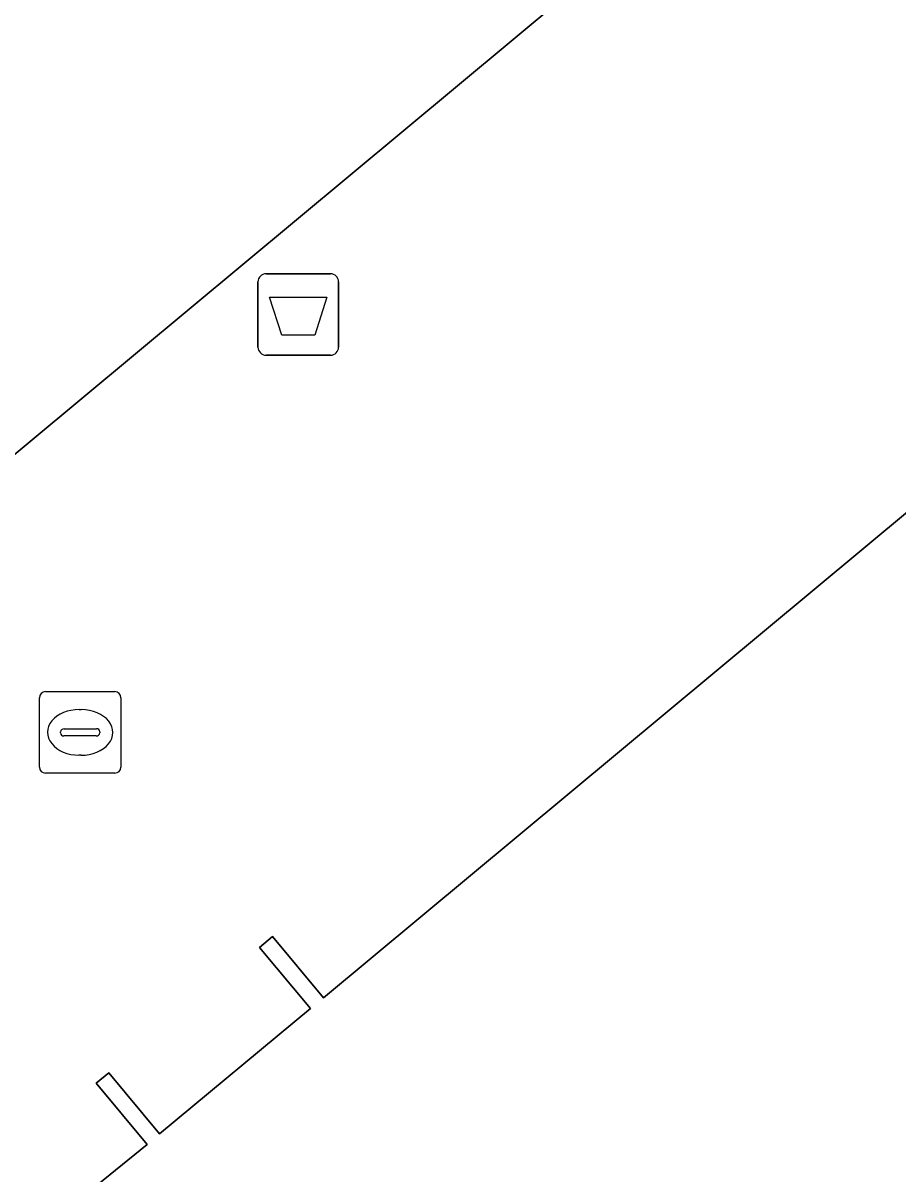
# Model space of a CAD drawing. Extents: x 159489 to 160304, y 383825 to 384531.
# Drawn here: x 159842.09 to 159852.84, y 384454.33 to 384468.46 of the extents above; entities that cross this region are included whole.
import ezdxf

# ---------------------------------------------------------------- set-up
doc = ezdxf.new("R2010")
doc.units = 0
for name, color, linetype in [('IMGEO_Afvalbak', 7, 'Continuous'), ('IMGEO_Groenvoorziening', 7, 'Continuous'), ('IMGEO_Kolk', 7, 'Continuous'), ('IMGEO_Pand', 7, 'Continuous'), ('IMGEO_Voetpad_open', 7, 'Continuous')]:
    doc.layers.add(name, color=color, linetype=linetype)

msp = doc.modelspace()

# ---------------------------------------------------------------- linework, layer by layer
at = {"layer": 'IMGEO_Afvalbak'}
for p, q in [((159844.979, 384464.481), (159844.979, 384465.281)), ((159844.979, 384465.281), (159844.979, 384464.481)), ((159845.079, 384465.381), (159845.869, 384465.381)), ((159845.869, 384465.381), (159845.079, 384465.381)), ((159845.969, 384465.281), (159845.969, 384464.481)), ((159845.969, 384464.481), (159845.969, 384465.281)), ((159845.869, 384464.381), (159845.079, 384464.381)), ((159845.079, 384464.381), (159845.869, 384464.381))]:
    msp.add_line(p, q, dxfattribs=at)
msp.add_lwpolyline([(159845.122, 384465.095), (159845.826, 384465.095), (159845.677, 384464.625), (159845.271, 384464.625), (159845.122, 384465.095)], dxfattribs=at)
for centre, start, end in [((159845.079, 384465.281), 90, 180), ((159845.079, 384465.281), 90, 180), ((159845.869, 384465.281), 0, 90), ((159845.869, 384465.281), 360, 90), ((159845.079, 384464.481), 180, 270), ((159845.079, 384464.481), 180, 270), ((159845.869, 384464.481), 270, 0), ((159845.869, 384464.481), 270, 0)]:
    msp.add_arc(centre, 0.1, start, end, dxfattribs=at)
at = {"layer": 'IMGEO_Groenvoorziening'}
msp.add_lwpolyline([(159839.517, 384461.108), (159869.174, 384485.784), (159859.719, 384497.18)], dxfattribs=at)
at = {"layer": 'IMGEO_Kolk'}
for p, q in [((159842.295, 384459.325), (159842.295, 384460.177)), ((159842.37, 384460.251), (159843.222, 384460.251)), ((159843.296, 384460.177), (159843.296, 384459.325)), ((159842.783, 384460.031), (159842.808, 384460.031)), ((159842.554, 384459.745), (159842.554, 384459.757)), ((159842.597, 384459.794), (159842.995, 384459.794)), ((159843.038, 384459.757), (159843.038, 384459.745)), ((159842.992, 384459.708), (159842.594, 384459.708)), ((159842.806, 384459.471), (159842.781, 384459.471)), ((159843.222, 384459.251), (159842.37, 384459.251))]:
    msp.add_line(p, q, dxfattribs=at)
for points in [[(159842.295, 384459.325), (159842.295, 384460.177)], [(159842.37, 384460.251), (159843.222, 384460.251)], [(159843.296, 384460.177), (159843.296, 384459.325)], [(159843.222, 384459.251), (159842.37, 384459.251)]]:
    msp.add_lwpolyline(points, dxfattribs=at)
for centre, radius, start, end in [((159842.372, 384460.175), 0.0765, 91.552, 178.448), ((159842.372, 384460.175), 0.0765, 91.552, 178.448), ((159843.22, 384460.175), 0.0765, 1.552, 88.448), ((159843.22, 384460.175), 0.0765, 1.552, 88.448), ((159842.594, 384459.754), 0.0403, 85.8775, 175.7526), ((159842.591, 384459.744), 0.0366, 178.938, 274.7102), ((159842.995, 384459.751), 0.043, 264.8664, 352.4533), ((159842.999, 384459.756), 0.0386, 1.7309, 96.639), ((159842.372, 384459.327), 0.0765, 181.552, 268.448), ((159842.372, 384459.327), 0.0765, 181.552, 268.448), ((159843.22, 384459.327), 0.0765, 271.552, 358.448), ((159843.22, 384459.327), 0.0765, 271.552, 358.448)]:
    msp.add_arc(centre, radius, start, end, dxfattribs=at)
for centre, major_axis, ratio, start_param, end_param in [((159842.782, 384459.751), (-0.387, 0.002), 0.722429, 4.712389, 7.853982), ((159842.807, 384459.751), (-0.39, 0.002), 0.717154, 1.570796, 4.712389)]:
    msp.add_ellipse(centre, major_axis=major_axis, ratio=ratio, start_param=start_param, end_param=end_param, dxfattribs=at)
at = {"layer": 'IMGEO_Pand'}
msp.add_lwpolyline([(159856.614, 384465.501), (159845.783, 384456.494), (159845.157, 384457.246), (159844.996, 384457.112), (159845.622, 384456.361), (159843.771, 384454.822), (159843.146, 384455.574), (159842.993, 384455.446), (159843.618, 384454.694), (159837.989, 384450.137), (159839.292, 384448.564), (159837.569, 384447.11), (159838.567, 384445.897), (159838.386, 384445.745), (159844.21, 384438.738)], dxfattribs=at)
at = {"layer": 'IMGEO_Voetpad_open'}
for points in [[(159891.552, 384504.383), (159891.329, 384504.179), (159880.06, 384494.803), (159870.304, 384486.724), (159869.174, 384485.784), (159839.517, 384461.108)], [(159825.577, 384462.526), (159837.569, 384447.11), (159839.292, 384448.564), (159837.989, 384450.137), (159843.618, 384454.694), (159842.993, 384455.446), (159843.146, 384455.574), (159843.771, 384454.822), (159845.622, 384456.361), (159844.996, 384457.112), (159845.157, 384457.246), (159845.783, 384456.494), (159856.614, 384465.501), (159855.976, 384466.269), (159856.137, 384466.403), (159856.775, 384465.635), (159858.287, 384466.893), (159857.649, 384467.66), (159857.81, 384467.794), (159858.448, 384467.027), (159882.271, 384486.838)]]:
    msp.add_lwpolyline(points, dxfattribs=at)

doc.saveas('drawing.dxf')
